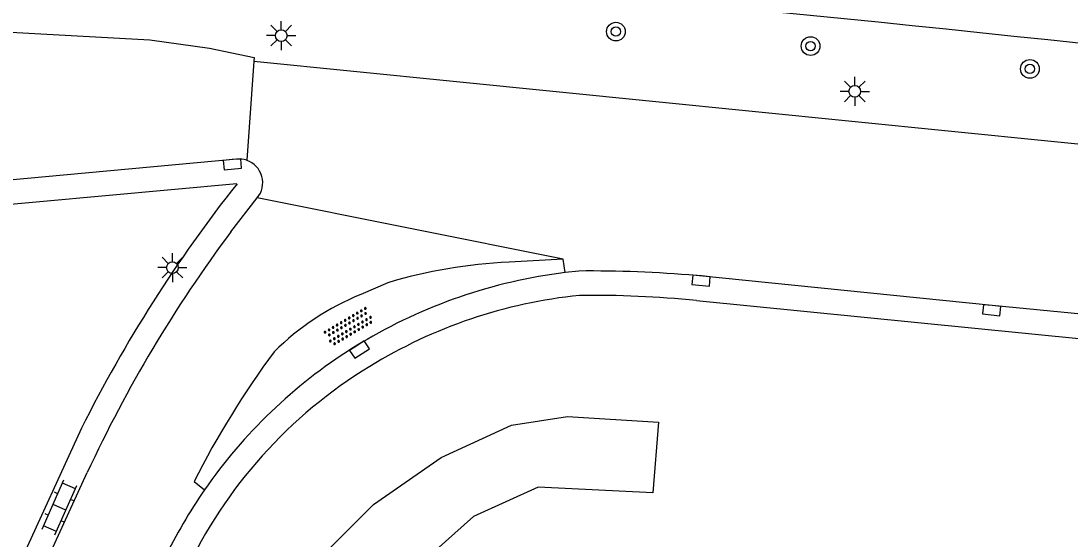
# Model space of a CAD drawing. Extents: x 132999 to 136000, y 398499 to 400501.
# Drawn here: x 134608.85 to 134653.76, y 399179.94 to 399202.09 of the extents above; entities that cross this region are included whole.
import ezdxf

# ---------------------------------------------------------------- set-up
doc = ezdxf.new("R2010")
doc.units = 0
for name, color, linetype in [('gg-knt-verharding', 7, 'Continuous'), ('gt-grn-groengrens', 7, 'Continuous'), ('gt-grn-weggrens', 7, 'Continuous'), ('gt-grn-weggrens revisie', 7, 'Continuous'), ('gt-symb-boom', 7, 'Continuous'), ('gt-symb-klinker verharding', 7, 'Continuous'), ('gt-symb-kolk', 7, 'Continuous'), ('gt-symb-lichtmast', 7, 'Continuous'), ('gt-symb-overige verharding', 7, 'Continuous')]:
    doc.layers.add(name, color=color, linetype=linetype)

# ---------------------------------------------------------------- blocks, each defined once
blk = doc.blocks.new('gt0-LMAST')
at = {"layer": 'gt-symb-lichtmast'}
for p, q in [((-0.005, 0.246), (-0.005, 0.621)), ((-0.182, 0.173), (-0.447, 0.438)), ((0.172, 0.173), (0.437, 0.438)), ((-0.255, -0.004), (-0.63, -0.004)), ((-0.182, -0.181), (-0.447, -0.446)), ((-0.005, -0.254), (-0.005, -0.629)), ((0.437, -0.446), (0.172, -0.181)), ((0.245, -0.004), (0.62, -0.004))]:
    blk.add_line(p, q, dxfattribs=at)
blk.add_circle((-0.005, -0.004), 0.25, dxfattribs=at)
blk = doc.blocks.new('gt0-BOOM')
at = {"layer": 'gt-symb-boom'}
for radius in [0.4, 0.2]:
    blk.add_circle((0, 0), radius, dxfattribs=at)
blk = doc.blocks.new('gt0-KOLK')
at = {"layer": 'gt-symb-kolk'}
blk.add_lwpolyline([(0, 0), (0.375, 0), (0.375, 0.4), (-0.375, 0.4), (-0.375, 0), (0, 0)], dxfattribs=at)
blk = doc.blocks.new('gt0-OVH')
at = {"layer": 'gt-symb-overige verharding'}
for points in [[(-0.972, 0.298), (-0.967, 0.308), (-0.965, 0.319), (-0.966, 0.33), (-0.971, 0.34), (-0.978, 0.348), (-0.988, 0.353), (-0.999, 0.355), (-1.01, 0.354), (-1.02, 0.349), (-1.028, 0.342), (-1.033, 0.332), (-1.035, 0.321), (-1.034, 0.31), (-1.029, 0.3), (-1.022, 0.292), (-1.012, 0.287), (-1.001, 0.285), (-0.99, 0.286), (-0.98, 0.291)], [(-0.872, 0.106), (-0.867, 0.116), (-0.865, 0.126), (-0.866, 0.137), (-0.871, 0.147), (-0.878, 0.156), (-0.888, 0.161), (-0.899, 0.163), (-0.91, 0.162), (-0.92, 0.157), (-0.928, 0.15), (-0.933, 0.14), (-0.935, 0.129), (-0.934, 0.118), (-0.929, 0.108), (-0.922, 0.1), (-0.912, 0.095), (-0.901, 0.092), (-0.89, 0.094), (-0.88, 0.098)], [(-0.772, 0.298), (-0.767, 0.308), (-0.765, 0.319), (-0.766, 0.33), (-0.771, 0.34), (-0.778, 0.348), (-0.788, 0.353), (-0.799, 0.355), (-0.81, 0.354), (-0.82, 0.349), (-0.828, 0.342), (-0.833, 0.332), (-0.835, 0.321), (-0.834, 0.31), (-0.829, 0.3), (-0.822, 0.292), (-0.812, 0.287), (-0.801, 0.285), (-0.79, 0.286), (-0.78, 0.291)], [(-0.672, 0.106), (-0.667, 0.116), (-0.665, 0.126), (-0.666, 0.137), (-0.671, 0.147), (-0.678, 0.156), (-0.688, 0.161), (-0.699, 0.163), (-0.71, 0.162), (-0.72, 0.157), (-0.728, 0.15), (-0.733, 0.14), (-0.735, 0.129), (-0.734, 0.118), (-0.729, 0.108), (-0.722, 0.1), (-0.712, 0.095), (-0.701, 0.092), (-0.69, 0.094), (-0.68, 0.098)], [(-0.572, 0.298), (-0.567, 0.308), (-0.565, 0.319), (-0.566, 0.33), (-0.571, 0.34), (-0.578, 0.348), (-0.588, 0.353), (-0.599, 0.355), (-0.61, 0.354), (-0.62, 0.349), (-0.628, 0.342), (-0.633, 0.332), (-0.635, 0.321), (-0.634, 0.31), (-0.629, 0.3), (-0.622, 0.292), (-0.612, 0.287), (-0.601, 0.285), (-0.59, 0.286), (-0.58, 0.291)], [(-0.472, 0.106), (-0.467, 0.116), (-0.465, 0.126), (-0.466, 0.137), (-0.471, 0.147), (-0.478, 0.156), (-0.488, 0.161), (-0.499, 0.163), (-0.51, 0.162), (-0.52, 0.157), (-0.528, 0.15), (-0.533, 0.14), (-0.535, 0.129), (-0.534, 0.118), (-0.529, 0.108), (-0.522, 0.1), (-0.512, 0.095), (-0.501, 0.092), (-0.49, 0.094), (-0.48, 0.098)], [(-0.372, 0.298), (-0.367, 0.308), (-0.365, 0.319), (-0.366, 0.33), (-0.371, 0.34), (-0.378, 0.348), (-0.388, 0.353), (-0.399, 0.355), (-0.41, 0.354), (-0.42, 0.349), (-0.428, 0.342), (-0.433, 0.332), (-0.435, 0.321), (-0.434, 0.31), (-0.429, 0.3), (-0.422, 0.292), (-0.412, 0.287), (-0.401, 0.285), (-0.39, 0.286), (-0.38, 0.291)], [(-0.272, 0.106), (-0.267, 0.116), (-0.265, 0.126), (-0.266, 0.137), (-0.271, 0.147), (-0.278, 0.156), (-0.288, 0.161), (-0.299, 0.163), (-0.31, 0.162), (-0.32, 0.157), (-0.328, 0.15), (-0.333, 0.14), (-0.335, 0.129), (-0.334, 0.118), (-0.329, 0.108), (-0.322, 0.1), (-0.312, 0.095), (-0.301, 0.092), (-0.29, 0.094), (-0.28, 0.098)], [(-0.172, 0.298), (-0.167, 0.308), (-0.165, 0.319), (-0.166, 0.33), (-0.171, 0.34), (-0.178, 0.348), (-0.188, 0.353), (-0.199, 0.355), (-0.21, 0.354), (-0.22, 0.349), (-0.228, 0.342), (-0.233, 0.332), (-0.235, 0.321), (-0.234, 0.31), (-0.229, 0.3), (-0.222, 0.292), (-0.212, 0.287), (-0.201, 0.285), (-0.19, 0.286), (-0.18, 0.291)], [(-0.072, 0.106), (-0.067, 0.116), (-0.065, 0.126), (-0.066, 0.137), (-0.071, 0.147), (-0.078, 0.156), (-0.088, 0.161), (-0.099, 0.163), (-0.11, 0.162), (-0.12, 0.157), (-0.128, 0.15), (-0.133, 0.14), (-0.135, 0.129), (-0.134, 0.118), (-0.129, 0.108), (-0.122, 0.1), (-0.112, 0.095), (-0.101, 0.092), (-0.09, 0.094), (-0.08, 0.098)], [(0.028, 0.298), (0.033, 0.308), (0.035, 0.319), (0.034, 0.33), (0.029, 0.34), (0.022, 0.348), (0.012, 0.353), (0.001, 0.355), (-0.01, 0.354), (-0.02, 0.349), (-0.028, 0.342), (-0.033, 0.332), (-0.035, 0.321), (-0.034, 0.31), (-0.029, 0.3), (-0.022, 0.292), (-0.012, 0.287), (-0.001, 0.285), (0.01, 0.286), (0.02, 0.291)], [(0.128, 0.106), (0.133, 0.116), (0.135, 0.126), (0.134, 0.137), (0.129, 0.147), (0.122, 0.156), (0.112, 0.161), (0.101, 0.163), (0.09, 0.162), (0.08, 0.157), (0.072, 0.15), (0.067, 0.14), (0.065, 0.129), (0.066, 0.118), (0.071, 0.108), (0.078, 0.1), (0.088, 0.095), (0.099, 0.092), (0.11, 0.094), (0.12, 0.098)], [(0.228, 0.298), (0.233, 0.308), (0.235, 0.319), (0.234, 0.33), (0.229, 0.34), (0.222, 0.348), (0.212, 0.353), (0.201, 0.355), (0.19, 0.354), (0.18, 0.349), (0.172, 0.342), (0.167, 0.332), (0.165, 0.321), (0.166, 0.31), (0.171, 0.3), (0.178, 0.292), (0.188, 0.287), (0.199, 0.285), (0.21, 0.286), (0.22, 0.291)], [(0.328, 0.106), (0.333, 0.116), (0.335, 0.126), (0.334, 0.137), (0.329, 0.147), (0.322, 0.156), (0.312, 0.161), (0.301, 0.163), (0.29, 0.162), (0.28, 0.157), (0.272, 0.15), (0.267, 0.14), (0.265, 0.129), (0.266, 0.118), (0.271, 0.108), (0.278, 0.1), (0.288, 0.095), (0.299, 0.092), (0.31, 0.094), (0.32, 0.098)], [(0.428, 0.298), (0.433, 0.308), (0.435, 0.319), (0.434, 0.33), (0.429, 0.34), (0.422, 0.348), (0.412, 0.353), (0.401, 0.355), (0.39, 0.354), (0.38, 0.349), (0.372, 0.342), (0.367, 0.332), (0.365, 0.321), (0.366, 0.31), (0.371, 0.3), (0.378, 0.292), (0.388, 0.287), (0.399, 0.285), (0.41, 0.286), (0.42, 0.291)], [(0.528, 0.106), (0.533, 0.116), (0.535, 0.126), (0.534, 0.137), (0.529, 0.147), (0.522, 0.156), (0.512, 0.161), (0.501, 0.163), (0.49, 0.162), (0.48, 0.157), (0.472, 0.15), (0.467, 0.14), (0.465, 0.129), (0.466, 0.118), (0.471, 0.108), (0.478, 0.1), (0.488, 0.095), (0.499, 0.092), (0.51, 0.094), (0.52, 0.098)], [(0.628, 0.298), (0.633, 0.308), (0.635, 0.319), (0.634, 0.33), (0.629, 0.34), (0.622, 0.348), (0.612, 0.353), (0.601, 0.355), (0.59, 0.354), (0.58, 0.349), (0.572, 0.342), (0.567, 0.332), (0.565, 0.321), (0.566, 0.31), (0.571, 0.3), (0.578, 0.292), (0.588, 0.287), (0.599, 0.285), (0.61, 0.286), (0.62, 0.291)], [(0.728, 0.106), (0.733, 0.116), (0.735, 0.126), (0.734, 0.137), (0.729, 0.147), (0.722, 0.156), (0.712, 0.161), (0.701, 0.163), (0.69, 0.162), (0.68, 0.157), (0.672, 0.15), (0.667, 0.14), (0.665, 0.129), (0.666, 0.118), (0.671, 0.108), (0.678, 0.1), (0.688, 0.095), (0.699, 0.092), (0.71, 0.094), (0.72, 0.098)], [(0.828, 0.298), (0.833, 0.308), (0.835, 0.319), (0.834, 0.33), (0.829, 0.34), (0.822, 0.348), (0.812, 0.353), (0.801, 0.355), (0.79, 0.354), (0.78, 0.349), (0.772, 0.342), (0.767, 0.332), (0.765, 0.321), (0.766, 0.31), (0.771, 0.3), (0.778, 0.292), (0.788, 0.287), (0.799, 0.285), (0.81, 0.286), (0.82, 0.291)], [(0.928, 0.106), (0.933, 0.116), (0.935, 0.126), (0.934, 0.137), (0.929, 0.147), (0.922, 0.156), (0.912, 0.161), (0.901, 0.163), (0.89, 0.162), (0.88, 0.157), (0.872, 0.15), (0.867, 0.14), (0.865, 0.129), (0.866, 0.118), (0.871, 0.108), (0.878, 0.1), (0.888, 0.095), (0.899, 0.092), (0.91, 0.094), (0.92, 0.098)], [(1.028, 0.298), (1.033, 0.308), (1.035, 0.319), (1.034, 0.33), (1.029, 0.34), (1.022, 0.348), (1.012, 0.353), (1.001, 0.355), (0.99, 0.354), (0.98, 0.349), (0.972, 0.342), (0.967, 0.332), (0.965, 0.321), (0.966, 0.31), (0.971, 0.3), (0.978, 0.292), (0.988, 0.287), (0.999, 0.285), (1.01, 0.286), (1.02, 0.291)], [(-0.972, -0.142), (-0.967, -0.132), (-0.965, -0.121), (-0.966, -0.11), (-0.971, -0.1), (-0.978, -0.092), (-0.988, -0.087), (-0.999, -0.085), (-1.01, -0.086), (-1.02, -0.091), (-1.028, -0.098), (-1.033, -0.108), (-1.035, -0.119), (-1.034, -0.13), (-1.029, -0.14), (-1.022, -0.148), (-1.012, -0.153), (-1.001, -0.155), (-0.99, -0.154), (-0.98, -0.149)], [(-0.872, -0.334), (-0.867, -0.324), (-0.865, -0.314), (-0.866, -0.303), (-0.871, -0.293), (-0.878, -0.284), (-0.888, -0.279), (-0.899, -0.277), (-0.91, -0.278), (-0.92, -0.283), (-0.928, -0.29), (-0.933, -0.3), (-0.935, -0.311), (-0.934, -0.322), (-0.929, -0.332), (-0.922, -0.34), (-0.912, -0.345), (-0.901, -0.348), (-0.89, -0.346), (-0.88, -0.342)], [(-0.772, -0.142), (-0.767, -0.132), (-0.765, -0.121), (-0.766, -0.11), (-0.771, -0.1), (-0.778, -0.092), (-0.788, -0.087), (-0.799, -0.085), (-0.81, -0.086), (-0.82, -0.091), (-0.828, -0.098), (-0.833, -0.108), (-0.835, -0.119), (-0.834, -0.13), (-0.829, -0.14), (-0.822, -0.148), (-0.812, -0.153), (-0.801, -0.155), (-0.79, -0.154), (-0.78, -0.149)], [(-0.672, -0.334), (-0.667, -0.324), (-0.665, -0.314), (-0.666, -0.303), (-0.671, -0.293), (-0.678, -0.284), (-0.688, -0.279), (-0.699, -0.277), (-0.71, -0.278), (-0.72, -0.283), (-0.728, -0.29), (-0.733, -0.3), (-0.735, -0.311), (-0.734, -0.322), (-0.729, -0.332), (-0.722, -0.34), (-0.712, -0.345), (-0.701, -0.348), (-0.69, -0.346), (-0.68, -0.342)], [(-0.572, -0.142), (-0.567, -0.132), (-0.565, -0.121), (-0.566, -0.11), (-0.571, -0.1), (-0.578, -0.092), (-0.588, -0.087), (-0.599, -0.085), (-0.61, -0.086), (-0.62, -0.091), (-0.628, -0.098), (-0.633, -0.108), (-0.635, -0.119), (-0.634, -0.13), (-0.629, -0.14), (-0.622, -0.148), (-0.612, -0.153), (-0.601, -0.155), (-0.59, -0.154), (-0.58, -0.149)], [(-0.472, -0.334), (-0.467, -0.324), (-0.465, -0.314), (-0.466, -0.303), (-0.471, -0.293), (-0.478, -0.284), (-0.488, -0.279), (-0.499, -0.277), (-0.51, -0.278), (-0.52, -0.283), (-0.528, -0.29), (-0.533, -0.3), (-0.535, -0.311), (-0.534, -0.322), (-0.529, -0.332), (-0.522, -0.34), (-0.512, -0.345), (-0.501, -0.348), (-0.49, -0.346), (-0.48, -0.342)], [(-0.372, -0.142), (-0.367, -0.132), (-0.365, -0.121), (-0.366, -0.11), (-0.371, -0.1), (-0.378, -0.092), (-0.388, -0.087), (-0.399, -0.085), (-0.41, -0.086), (-0.42, -0.091), (-0.428, -0.098), (-0.433, -0.108), (-0.435, -0.119), (-0.434, -0.13), (-0.429, -0.14), (-0.422, -0.148), (-0.412, -0.153), (-0.401, -0.155), (-0.39, -0.154), (-0.38, -0.149)], [(-0.272, -0.334), (-0.267, -0.324), (-0.265, -0.314), (-0.266, -0.303), (-0.271, -0.293), (-0.278, -0.284), (-0.288, -0.279), (-0.299, -0.277), (-0.31, -0.278), (-0.32, -0.283), (-0.328, -0.29), (-0.333, -0.3), (-0.335, -0.311), (-0.334, -0.322), (-0.329, -0.332), (-0.322, -0.34), (-0.312, -0.345), (-0.301, -0.348), (-0.29, -0.346), (-0.28, -0.342)], [(-0.172, -0.142), (-0.167, -0.132), (-0.165, -0.121), (-0.166, -0.11), (-0.171, -0.1), (-0.178, -0.092), (-0.188, -0.087), (-0.199, -0.085), (-0.21, -0.086), (-0.22, -0.091), (-0.228, -0.098), (-0.233, -0.108), (-0.235, -0.119), (-0.234, -0.13), (-0.229, -0.14), (-0.222, -0.148), (-0.212, -0.153), (-0.201, -0.155), (-0.19, -0.154), (-0.18, -0.149)], [(-0.072, -0.334), (-0.067, -0.324), (-0.065, -0.314), (-0.066, -0.303), (-0.071, -0.293), (-0.078, -0.284), (-0.088, -0.279), (-0.099, -0.277), (-0.11, -0.278), (-0.12, -0.283), (-0.128, -0.29), (-0.133, -0.3), (-0.135, -0.311), (-0.134, -0.322), (-0.129, -0.332), (-0.122, -0.34), (-0.112, -0.345), (-0.101, -0.348), (-0.09, -0.346), (-0.08, -0.342)], [(0.028, -0.142), (0.033, -0.132), (0.035, -0.121), (0.034, -0.11), (0.029, -0.1), (0.022, -0.092), (0.012, -0.087), (0.001, -0.085), (-0.01, -0.086), (-0.02, -0.091), (-0.028, -0.098), (-0.033, -0.108), (-0.035, -0.119), (-0.034, -0.13), (-0.029, -0.14), (-0.022, -0.148), (-0.012, -0.153), (-0.001, -0.155), (0.01, -0.154), (0.02, -0.149)], [(0.128, -0.334), (0.133, -0.324), (0.135, -0.314), (0.134, -0.303), (0.129, -0.293), (0.122, -0.284), (0.112, -0.279), (0.101, -0.277), (0.09, -0.278), (0.08, -0.283), (0.072, -0.29), (0.067, -0.3), (0.065, -0.311), (0.066, -0.322), (0.071, -0.332), (0.078, -0.34), (0.088, -0.345), (0.099, -0.348), (0.11, -0.346), (0.12, -0.342)], [(0.228, -0.142), (0.233, -0.132), (0.235, -0.121), (0.234, -0.11), (0.229, -0.1), (0.222, -0.092), (0.212, -0.087), (0.201, -0.085), (0.19, -0.086), (0.18, -0.091), (0.172, -0.098), (0.167, -0.108), (0.165, -0.119), (0.166, -0.13), (0.171, -0.14), (0.178, -0.148), (0.188, -0.153), (0.199, -0.155), (0.21, -0.154), (0.22, -0.149)], [(0.328, -0.334), (0.333, -0.324), (0.335, -0.314), (0.334, -0.303), (0.329, -0.293), (0.322, -0.284), (0.312, -0.279), (0.301, -0.277), (0.29, -0.278), (0.28, -0.283), (0.272, -0.29), (0.267, -0.3), (0.265, -0.311), (0.266, -0.322), (0.271, -0.332), (0.278, -0.34), (0.288, -0.345), (0.299, -0.348), (0.31, -0.346), (0.32, -0.342)], [(0.428, -0.142), (0.433, -0.132), (0.435, -0.121), (0.434, -0.11), (0.429, -0.1), (0.422, -0.092), (0.412, -0.087), (0.401, -0.085), (0.39, -0.086), (0.38, -0.091), (0.372, -0.098), (0.367, -0.108), (0.365, -0.119), (0.366, -0.13), (0.371, -0.14), (0.378, -0.148), (0.388, -0.153), (0.399, -0.155), (0.41, -0.154), (0.42, -0.149)], [(0.528, -0.334), (0.533, -0.324), (0.535, -0.314), (0.534, -0.303), (0.529, -0.293), (0.522, -0.284), (0.512, -0.279), (0.501, -0.277), (0.49, -0.278), (0.48, -0.283), (0.472, -0.29), (0.467, -0.3), (0.465, -0.311), (0.466, -0.322), (0.471, -0.332), (0.478, -0.34), (0.488, -0.345), (0.499, -0.348), (0.51, -0.346), (0.52, -0.342)], [(0.628, -0.142), (0.633, -0.132), (0.635, -0.121), (0.634, -0.11), (0.629, -0.1), (0.622, -0.092), (0.612, -0.087), (0.601, -0.085), (0.59, -0.086), (0.58, -0.091), (0.572, -0.098), (0.567, -0.108), (0.565, -0.119), (0.566, -0.13), (0.571, -0.14), (0.578, -0.148), (0.588, -0.153), (0.599, -0.155), (0.61, -0.154), (0.62, -0.149)], [(0.728, -0.334), (0.733, -0.324), (0.735, -0.314), (0.734, -0.303), (0.729, -0.293), (0.722, -0.284), (0.712, -0.279), (0.701, -0.277), (0.69, -0.278), (0.68, -0.283), (0.672, -0.29), (0.667, -0.3), (0.665, -0.311), (0.666, -0.322), (0.671, -0.332), (0.678, -0.34), (0.688, -0.345), (0.699, -0.348), (0.71, -0.346), (0.72, -0.342)], [(0.828, -0.142), (0.833, -0.132), (0.835, -0.121), (0.834, -0.11), (0.829, -0.1), (0.822, -0.092), (0.812, -0.087), (0.801, -0.085), (0.79, -0.086), (0.78, -0.091), (0.772, -0.098), (0.767, -0.108), (0.765, -0.119), (0.766, -0.13), (0.771, -0.14), (0.778, -0.148), (0.788, -0.153), (0.799, -0.155), (0.81, -0.154), (0.82, -0.149)], [(0.928, -0.334), (0.933, -0.324), (0.935, -0.314), (0.934, -0.303), (0.929, -0.293), (0.922, -0.284), (0.912, -0.279), (0.901, -0.277), (0.89, -0.278), (0.88, -0.283), (0.872, -0.29), (0.867, -0.3), (0.865, -0.311), (0.866, -0.322), (0.871, -0.332), (0.878, -0.34), (0.888, -0.345), (0.899, -0.348), (0.91, -0.346), (0.92, -0.342)], [(1.028, -0.142), (1.033, -0.132), (1.035, -0.121), (1.034, -0.11), (1.029, -0.1), (1.022, -0.092), (1.012, -0.087), (1.001, -0.085), (0.99, -0.086), (0.98, -0.091), (0.972, -0.098), (0.967, -0.108), (0.965, -0.119), (0.966, -0.13), (0.971, -0.14), (0.978, -0.148), (0.988, -0.153), (0.999, -0.155), (1.01, -0.154), (1.02, -0.149)]]:
    blk.add_lwpolyline(points, close=True, dxfattribs=at)
blk = doc.blocks.new('gt0-KL1')
at = {"layer": 'gt-symb-klinker verharding'}
for p, q in [((-0.5, 0.3), (-0.5, 0.45)), ((0.5, 0.3), (0.5, 0.45)), ((-1.15, 0.3), (1.15, 0.3)), ((-1, -0.3), (-1, 0.3)), ((0, -0.3), (0, 0.3)), ((1, -0.3), (1, 0.3)), ((-1.15, -0.3), (1.15, -0.3)), ((-0.5, -0.45), (-0.5, -0.3)), ((0.5, -0.45), (0.5, -0.3))]:
    blk.add_line(p, q, dxfattribs=at)

msp = doc.modelspace()

# ---------------------------------------------------------------- linework, layer by layer
at = {"layer": 'gg-knt-verharding'}
for p, q in [((134617.83, 399193.069), (134618.966, 399194.527)), ((134632.061, 399191.913), (134629.746, 399191.776)), ((134632.155, 399191.334), (134632.061, 399191.913)), ((134632.737, 399191.399), (134632.155, 399191.334)), ((134624.553, 399190.9), (134623.404, 399190.399)), ((134623.415, 399188.322), (134623.02, 399188.079)), ((134611.446, 399184.676), (134608.253, 399177.744)), ((134602.917, 399163.67), (134611.689, 399182.776)), ((134616.26, 399182.389), (134616.706, 399182.033))]:
    msp.add_line(p, q, dxfattribs=at)
for points in [[(134361.191, 399206.375), (134375.695, 399206.35), (134403.68, 399206.189), (134418.191, 399206.152), (134460.65, 399205.928), (134488.639, 399205.839), (134500.993, 399205.767), (134530.492, 399205.279), (134560.23, 399204.287), (134614.374, 399201.289), (134616.919, 399200.928), (134618.838, 399200.538), (134618.826, 399200.371)], [(134618.826, 399200.371), (134657.225, 399196.525), (134667.092, 399195.568)], [(134618.095, 399196.183), (134601.691, 399194.67), (134600.812, 399194.617), (134599.929, 399194.634), (134593.49, 399195.012)], [(134618.1, 399195.131), (134601.217, 399193.582), (134600.584, 399193.558), (134593.452, 399193.967), (134593.49, 399195.012)], [(134684.912, 399187.905), (134683.918, 399188.044), (134683.52, 399188.067), (134682.618, 399188.049), (134675.152, 399187.646), (134674.162, 399187.628), (134673.778, 399187.607), (134673.392, 399187.63), (134672.255, 399187.762), (134671.065, 399187.868), (134660.859, 399188.906), (134650.429, 399189.923), (134637.757, 399191.206)], [(134637.769, 399190.141), (134670.936, 399186.838), (134673.177, 399186.585), (134673.818, 399186.548), (134675.287, 399186.601), (134683.647, 399187.002), (134684.887, 399186.845)]]:
    msp.add_lwpolyline(points, dxfattribs=at)
for centre, radius, start, end in [((134500.074, 397765.104), 1444.278, 81.319971, 85.031025), ((134618.188, 399195.16), 1.028, 71.4859, 95.1738), ((134618.189, 399195.175), 1.012, 320.1656, 71.2537), ((134665.492, 399157.624), 60.438, 141.64105, 153.41018), ((134664.609, 399158.181), 58.356, 143.28451, 155.07328), ((134630.652, 399170.572), 21.223, 92.4479, 106.7021), ((134634.914, 399169.143), 22.362, 97.086, 120.9442), ((134633.249, 399139.321), 52.08, 85.0338, 90.5627), ((134627.758, 399179.775), 11.481, 112.2855, 134.6449), ((134634.866, 399169.355), 21.104, 95.7155, 121.6818), ((134633.291, 399143.823), 46.534, 84.4776, 90.6486), ((134651.234, 399164.63), 39.225, 143.5325, 153.08), ((134634.632, 399169.633), 21.797, 122.1897, 145.3261), ((134634.388, 399169.854), 20.429, 121.2777, 154.9379), ((134634.595, 399169.652), 21.756, 145.3133, 154.2493)]:
    msp.add_arc(centre, radius, start, end, dxfattribs=at)
at = {"layer": 'gt-grn-groengrens'}
msp.add_lwpolyline([(134616.761, 399167.425), (134617.265, 399171.078), (134618.65, 399174.226), (134620.161, 399176.871), (134621.923, 399179.39), (134623.938, 399181.405), (134626.834, 399183.42), (134629.855, 399184.805), (134632.248, 399185.183), (134636.151, 399184.931), (134635.899, 399181.909), (134630.988, 399182.16), (134628.219, 399180.901), (134625.826, 399178.76), (134623.938, 399177.123), (134621.546, 399172.841), (134620.287, 399169.944), (134619.657, 399167.299), (134620.161, 399165.662), (134620.287, 399165.662), (134621.38, 399165.056), (134620.412, 399162.262), (134617.139, 399163.269), (134616.761, 399167.425)], dxfattribs=at)
at = {"layer": 'gt-grn-weggrens'}
msp.add_line((134632.061, 399191.913), (134618.966, 399194.527), dxfattribs=at)
at = {"layer": 'gt-grn-weggrens revisie'}
msp.add_line((134618.826, 399200.371), (134618.514, 399196.134), dxfattribs=at)

# ---------------------------------------------------------------- block references
at = {"layer": 'gt-symb-boom'}
for p in [(134634.322, 399201.639), (134642.656, 399201.021), (134652.045, 399200.044)]:
    msp.add_blockref('gt0-BOOM', p, dxfattribs=at)
at = {"layer": 'gt-symb-klinker verharding', "rotation": 66.04914468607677}
msp.add_blockref('gt0-KL1', (134610.499, 399181.293), dxfattribs=at)
at = {"layer": 'gt-symb-kolk'}
for p, rotation in [((134617.888, 399196.165), -175.00791883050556), ((134637.99, 399191.189), 174.20389934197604), ((134650.429, 399189.923), 174.4319759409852), ((134623.236, 399188.206), -146.83440068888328)]:
    msp.add_blockref('gt0-KOLK', p, dxfattribs=dict(at, rotation=rotation))
at = {"layer": 'gt-symb-lichtmast'}
for p in [(134619.999, 399201.471), (134644.552, 399199.089), (134615.339, 399191.547)]:
    msp.add_blockref('gt0-LMAST', p, dxfattribs=at)
at = {"layer": 'gt-symb-overige verharding', "rotation": 30.541098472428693}
msp.add_blockref('gt0-OVH', (134622.894, 399189.015), dxfattribs=at)

doc.saveas('drawing.dxf')
